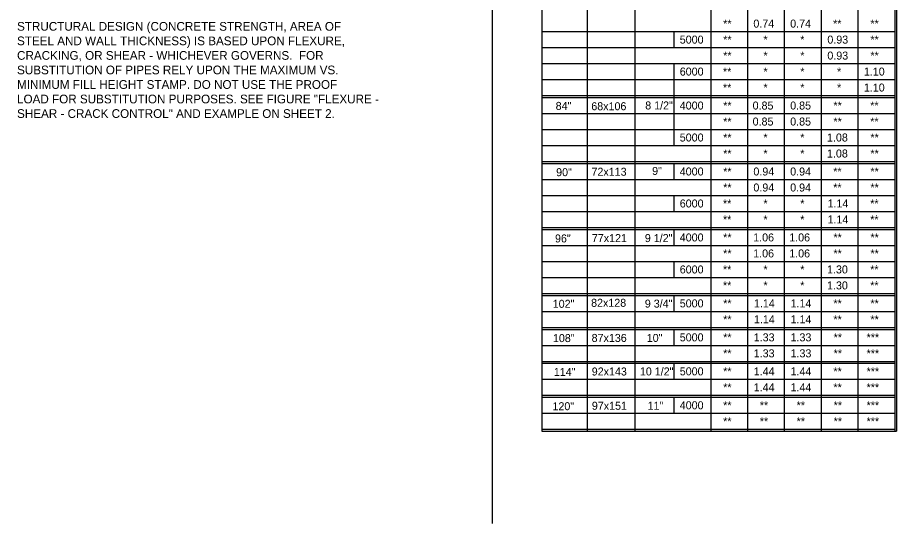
# Model space of a CAD drawing. Extents: x -22562 to -18409, y 3991 to 7171.
# Drawn here: x -19285.5 to -18983.2, y 5397.3 to 5571.5 of the extents above; entities that cross this region are included whole.
import ezdxf

# ---------------------------------------------------------------- set-up
doc = ezdxf.new("R2010")
doc.units = 0
for name, color, linetype in [('1', 7, 'Continuous'), ('2', 7, 'Continuous'), ('3', 7, 'Continuous'), ('4', 7, 'Continuous')]:
    doc.layers.add(name, color=color, linetype=linetype)

msp = doc.modelspace()

# ---------------------------------------------------------------- linework, layer by layer
at = {"layer": '2'}
for p, q in [((-19122.26, 5741.87), (-19122.26, 5397.33)), ((-19105.2, 5590.09), (-19105.2, 5429.07)), ((-18983.23, 5590.09), (-18983.23, 5429.07)), ((-19089.62, 5589.4), (-19089.62, 5429.07)), ((-19073.24, 5589.4), (-19073.24, 5429.07)), ((-19047.12, 5589.4), (-19047.12, 5429.07)), ((-19034.45, 5589.4), (-19034.45, 5429.07)), ((-19021.79, 5589.4), (-19021.79, 5429.07)), ((-19009.13, 5589.4), (-19009.13, 5429.07)), ((-18996.46, 5589.4), (-18996.46, 5429.07)), ((-18983.81, 5589.4), (-18983.81, 5429.07)), ((-19105.2, 5566.69), (-18983.81, 5566.69)), ((-19073.24, 5566.69), (-19073.24, 5561.19)), ((-19059.77, 5566.69), (-19059.77, 5561.19)), ((-19105.2, 5561.19), (-18983.81, 5561.19)), ((-19105.2, 5555.68), (-18983.81, 5555.68)), ((-19073.24, 5555.68), (-19073.24, 5550.18)), ((-19059.77, 5555.68), (-19059.77, 5550.18)), ((-19059.77, 5553.51), (-19059.77, 5533.66)), ((-19105.2, 5550.18), (-18983.81, 5550.18)), ((-19105.2, 5544.67), (-18983.81, 5544.67)), ((-19105.2, 5544.67), (-18983.81, 5544.67)), ((-19105.2, 5543.98), (-18983.81, 5543.98)), ((-19073.24, 5543.99), (-19073.24, 5527.47)), ((-19073.24, 5543.98), (-19073.24, 5538.48)), ((-19059.77, 5543.99), (-19059.77, 5527.47)), ((-19059.77, 5543.98), (-19059.77, 5538.48)), ((-19105.2, 5538.48), (-18983.81, 5538.48)), ((-19105.2, 5532.97), (-18983.81, 5532.97)), ((-19073.24, 5532.97), (-19073.24, 5527.47)), ((-19059.77, 5532.97), (-19059.77, 5527.47)), ((-19105.2, 5527.47), (-18983.81, 5527.47)), ((-19105.2, 5521.96), (-18983.81, 5521.96)), ((-19105.2, 5521.96), (-18983.81, 5521.96)), ((-19105.2, 5521.28), (-18983.81, 5521.28)), ((-19073.24, 5521.28), (-19073.24, 5515.77)), ((-19059.77, 5521.28), (-19059.77, 5515.77)), ((-19105.2, 5515.77), (-18983.81, 5515.77)), ((-19105.2, 5510.27), (-18983.81, 5510.27)), ((-19073.24, 5510.27), (-19073.24, 5504.76)), ((-19059.77, 5510.27), (-19059.77, 5504.76)), ((-19105.2, 5504.76), (-18983.81, 5504.76)), ((-19105.2, 5499.26), (-18983.81, 5499.26)), ((-19105.2, 5499.26), (-18983.81, 5499.26)), ((-19105.2, 5498.57), (-19105.2, 5498.57)), ((-19105.2, 5498.57), (-18983.81, 5498.57)), ((-19073.24, 5498.57), (-19073.24, 5493.06)), ((-19059.77, 5498.57), (-19059.77, 5493.06)), ((-19105.2, 5493.06), (-18983.81, 5493.06)), ((-19105.2, 5487.56), (-18983.81, 5487.56)), ((-19073.24, 5487.56), (-19073.24, 5482.05)), ((-19073.24, 5487.56), (-19073.24, 5482.05)), ((-19059.77, 5487.56), (-19059.77, 5482.05)), ((-19105.2, 5482.05), (-18983.81, 5482.05)), ((-19105.2, 5476.55), (-18983.81, 5476.55)), ((-19105.2, 5476.55), (-18983.81, 5476.55)), ((-19105.2, 5475.86), (-18983.81, 5475.86)), ((-19105.2, 5475.86), (-18983.81, 5475.86)), ((-19073.24, 5475.86), (-19073.24, 5470.35)), ((-19073.24, 5475.86), (-19073.24, 5470.35)), ((-19059.77, 5475.86), (-19059.77, 5470.35)), ((-19105.2, 5470.35), (-18983.81, 5470.35)), ((-19105.2, 5470.35), (-18983.81, 5470.35)), ((-19105.2, 5464.85), (-18983.81, 5464.85)), ((-19105.2, 5464.85), (-18983.81, 5464.85)), ((-19105.2, 5464.16), (-18983.81, 5464.16)), ((-19105.2, 5464.16), (-18983.81, 5464.16)), ((-19073.24, 5464.16), (-19073.24, 5458.66)), ((-19073.24, 5464.16), (-19073.24, 5458.66)), ((-19059.77, 5464.16), (-19059.77, 5458.66)), ((-19105.2, 5458.66), (-18983.81, 5458.66)), ((-19105.2, 5458.66), (-18983.81, 5458.66)), ((-19105.2, 5453.15), (-18983.81, 5453.15)), ((-19105.2, 5453.15), (-18983.81, 5453.15)), ((-19105.2, 5452.47), (-18983.81, 5452.47)), ((-19105.2, 5452.47), (-18983.81, 5452.47)), ((-19073.24, 5452.47), (-19073.24, 5446.96)), ((-19073.24, 5452.47), (-19073.24, 5446.96)), ((-19059.77, 5452.47), (-19059.77, 5446.96)), ((-19105.2, 5446.96), (-18983.81, 5446.96)), ((-19105.2, 5446.96), (-18983.81, 5446.96)), ((-19105.2, 5441.46), (-18983.81, 5441.46)), ((-19105.2, 5441.46), (-18983.81, 5441.46)), ((-19105.2, 5440.77), (-18983.81, 5440.77)), ((-19073.24, 5440.77), (-19073.24, 5435.27)), ((-19059.77, 5440.77), (-19059.77, 5435.27)), ((-19105.2, 5435.27), (-18983.81, 5435.27)), ((-19105.2, 5429.76), (-18983.81, 5429.76)), ((-19105.2, 5429.76), (-18983.81, 5429.76)), ((-19105.2, 5429.07), (-18983.23, 5429.07))]:
    msp.add_line(p, q, dxfattribs=at)

# ---------------------------------------------------------------- texts
at = {"layer": '1'}
for s, height, p in [('STRUCTURAL DESIGN (CONCRETE STRENGTH, AREA OF ', 3, (-19285.71, 5567)), ('STEEL AND WALL THICKNESS) IS BASED UPON FLEXURE,', 3, (-19285.71, 5562)), ('CRACKING, OR SHEAR - WHICHEVER GOVERNS.  FOR', 3, (-19285.71, 5556.99)), ('SUBSTITUTION OF PIPES RELY UPON THE MAXIMUM VS. ', 3, (-19285.71, 5551.99)), ('MINIMUM FILL HEIGHT STAMP. DO NOT USE THE PROOF', 3, (-19285.71, 5546.98)), ('LOAD FOR SUBSTITUTION PURPOSES. SEE FIGURE "FLEXURE -', 3, (-19285.71, 5541.98)), ('84"', 2.751, (-19100.44, 5539.73)), ('68x106', 2.751, (-19088.19, 5539.62)), ('8 1/2"', 2.751, (-19069.63, 5539.89)), ('SHEAR - CRACK CONTROL" AND EXAMPLE ON SHEET 2.', 3, (-19285.71, 5536.97)), ('9"', 2.751, (-19067.26, 5517.33)), ('90"', 2.751, (-19100.28, 5516.91)), ('72x113', 2.751, (-19088.12, 5517.06)), ('96"', 2.751, (-19100.67, 5494.1)), ('77x121', 2.751, (-19087.99, 5494.22)), ('9 1/2"', 2.751, (-19069.77, 5494.22)), ('82x128', 2.751, (-19088.26, 5471.93)), ('9 3/4"', 2.751, (-19069.77, 5471.66)), ('102"', 2.751, (-19101.45, 5471.59)), ('108"', 2.751, (-19101.38, 5459.78)), ('87x136', 2.751, (-19088.07, 5459.84)), ('10"', 2.751, (-19069.11, 5459.84)), ('114"', 2.751, (-19101.07, 5448.13)), ('92x143', 2.751, (-19088.03, 5448.28)), ('10 1/2"', 2.751, (-19071.48, 5448.3)), ('120"', 2.751, (-19101.54, 5436.32)), ('97x151', 2.751, (-19087.99, 5436.48)), ('11"', 2.751, (-19068.84, 5436.48))]:
    msp.add_text(s, height=height, dxfattribs=at).set_placement(p)
at = {"layer": '3'}
for s, height, p in [('**', 2.753, (-19042.82, 5568.06)), ('0.74', 2.753, (-19032.44, 5568.07)), ('0.74', 2.753, (-19019.77, 5568.07)), ('**', 2.753, (-19005.01, 5568.07)), ('**', 2.753, (-18992.17, 5568.07)), ('**', 2.753, (-19042.82, 5562.56)), ('*', 2.75, (-19028.97, 5562.56)), ('*', 2.75, (-19016.31, 5562.56)), ('0.93', 2.753, (-19006.99, 5562.56)), ('**', 2.753, (-18992.17, 5562.56)), ('**', 2.753, (-19042.82, 5557.06)), ('*', 2.75, (-19028.97, 5557.06)), ('*', 2.75, (-19016.31, 5557.06)), ('0.93', 2.753, (-19006.99, 5557.06)), ('**', 2.753, (-18992.17, 5557.06)), ('**', 2.753, (-19042.89, 5551.55)), ('*', 2.75, (-19028.97, 5551.55)), ('*', 2.75, (-19016.31, 5551.55)), ('*', 2.75, (-19003.65, 5551.55)), ('1.10', 2.753, (-18994.43, 5551.55)), ('**', 2.753, (-19042.89, 5546.04)), ('*', 2.75, (-19028.97, 5546.05)), ('*', 2.75, (-19016.31, 5546.05)), ('*', 2.75, (-19003.65, 5546.05)), ('1.10', 2.753, (-18994.43, 5546.05)), ('**', 2.753, (-19042.82, 5539.85)), ('0.85', 2.753, (-19032.7, 5539.85)), ('0.85', 2.753, (-19019.77, 5539.86)), ('**', 2.753, (-19004.89, 5539.86)), ('**', 2.753, (-18992.24, 5539.86)), ('**', 2.753, (-19042.82, 5534.35)), ('0.85', 2.753, (-19032.7, 5534.35)), ('0.85', 2.753, (-19019.77, 5534.35)), ('**', 2.753, (-19004.89, 5534.35)), ('**', 2.753, (-18992.24, 5534.35)), ('**', 2.753, (-19042.82, 5528.84)), ('*', 2.75, (-19028.97, 5528.85)), ('*', 2.75, (-19016.31, 5528.85)), ('1.08', 2.753, (-19007.11, 5528.85)), ('**', 2.753, (-18992.17, 5528.85)), ('**', 2.753, (-19042.82, 5523.34)), ('*', 2.75, (-19028.97, 5523.34)), ('*', 2.75, (-19016.31, 5523.34)), ('1.08', 2.753, (-19007.11, 5523.34)), ('**', 2.753, (-18992.17, 5523.34)), ('0.94', 2.753, (-19032.43, 5517.15)), ('0.94', 2.753, (-19019.77, 5517.15)), ('**', 2.753, (-19042.82, 5517.14)), ('**', 2.753, (-19004.96, 5517.14)), ('**', 2.753, (-18992.17, 5517.14)), ('**', 2.753, (-19042.82, 5511.64)), ('0.94', 2.753, (-19032.43, 5511.64)), ('0.94', 2.753, (-19019.77, 5511.64)), ('**', 2.753, (-19004.96, 5511.64)), ('**', 2.753, (-18992.17, 5511.64)), ('**', 2.753, (-19042.89, 5506.13)), ('*', 2.75, (-19028.97, 5506.13)), ('*', 2.75, (-19016.31, 5506.13)), ('1.14', 2.753, (-19006.93, 5506.13)), ('**', 2.753, (-18992.24, 5506.14)), ('**', 2.753, (-19042.89, 5500.63)), ('*', 2.75, (-19028.97, 5500.63)), ('*', 2.75, (-19016.31, 5500.63)), ('1.14', 2.753, (-19006.93, 5500.63)), ('**', 2.753, (-18992.24, 5500.63)), ('**', 2.753, (-19042.82, 5494.44)), ('1.06', 2.753, (-19032.5, 5494.44)), ('1.06', 2.753, (-19020.11, 5494.44)), ('**', 2.753, (-19004.9, 5494.44)), ('**', 2.753, (-18992.17, 5494.44)), ('**', 2.753, (-19042.82, 5488.93)), ('1.06', 2.753, (-19032.5, 5488.93)), ('1.06', 2.753, (-19020.11, 5488.93)), ('**', 2.753, (-19004.9, 5488.93)), ('**', 2.753, (-18992.17, 5488.93)), ('**', 2.753, (-19042.89, 5483.42)), ('*', 2.75, (-19028.97, 5483.42)), ('*', 2.75, (-19016.31, 5483.42)), ('1.30', 2.753, (-19007.1, 5483.42)), ('**', 2.753, (-18992.24, 5483.42)), ('**', 2.753, (-19042.89, 5477.92)), ('*', 2.75, (-19028.97, 5477.92)), ('*', 2.75, (-19016.31, 5477.92)), ('1.30', 2.753, (-19007.1, 5477.92)), ('**', 2.753, (-18992.24, 5477.92)), ('**', 2.753, (-19042.82, 5471.73)), ('1.14', 2.753, (-19032.25, 5471.73)), ('1.14', 2.753, (-19019.65, 5471.73)), ('**', 2.753, (-19004.9, 5471.73)), ('**', 2.753, (-18992.17, 5471.73)), ('**', 2.753, (-19042.82, 5466.23)), ('1.14', 2.753, (-19032.25, 5466.23)), ('1.14', 2.753, (-19019.65, 5466.23)), ('**', 2.753, (-19004.9, 5466.22)), ('**', 2.753, (-18992.17, 5466.23)), ('**', 2.753, (-19042.82, 5460.03)), ('1.33', 2.753, (-19032.32, 5460.03)), ('1.33', 2.753, (-19019.65, 5460.03)), ('**', 2.753, (-19004.83, 5460.03)), ('***', 2.753, (-18993.49, 5460.03)), ('**', 2.753, (-19042.82, 5454.53)), ('1.33', 2.753, (-19032.32, 5454.53)), ('1.33', 2.753, (-19019.65, 5454.53)), ('**', 2.753, (-19004.83, 5454.53)), ('***', 2.753, (-18993.49, 5454.52)), ('**', 2.753, (-19042.82, 5448.33)), ('1.44', 2.753, (-19032.32, 5448.33)), ('1.44', 2.753, (-19019.65, 5448.33)), ('**', 2.753, (-19004.9, 5448.33)), ('***', 2.753, (-18993.49, 5448.33)), ('**', 2.753, (-19042.82, 5442.83)), ('1.44', 2.753, (-19032.32, 5442.83)), ('1.44', 2.753, (-19019.65, 5442.83)), ('**', 2.753, (-19004.9, 5442.83)), ('***', 2.753, (-18993.49, 5442.83)), ('**', 2.753, (-19042.82, 5436.64)), ('**', 2.753, (-19030.22, 5436.64)), ('**', 2.753, (-19017.56, 5436.64)), ('**', 2.753, (-19004.83, 5436.64)), ('***', 2.753, (-18993.49, 5436.64)), ('**', 2.753, (-19042.82, 5431.13)), ('**', 2.753, (-19030.22, 5431.13)), ('**', 2.753, (-19017.56, 5431.13)), ('**', 2.753, (-19004.83, 5431.13)), ('***', 2.753, (-18993.49, 5431.13))]:
    msp.add_text(s, height=height, dxfattribs=at).set_placement(p)
at = {"layer": '4'}
for s, p in [('5000', (-19057.76, 5562.56)), ('6000', (-19057.76, 5551.55)), ('4000', (-19057.76, 5539.86)), ('5000', (-19057.76, 5528.85)), ('4000', (-19057.76, 5517.15)), ('6000', (-19057.76, 5506.13)), ('4000', (-19057.76, 5494.44)), ('6000', (-19057.76, 5483.42)), ('5000', (-19057.76, 5471.73)), ('5000', (-19057.76, 5460.03)), ('5000', (-19057.76, 5448.33)), ('4000', (-19057.76, 5436.64))]:
    msp.add_text(s, height=2.753, dxfattribs=at).set_placement(p)

doc.saveas('drawing.dxf')
